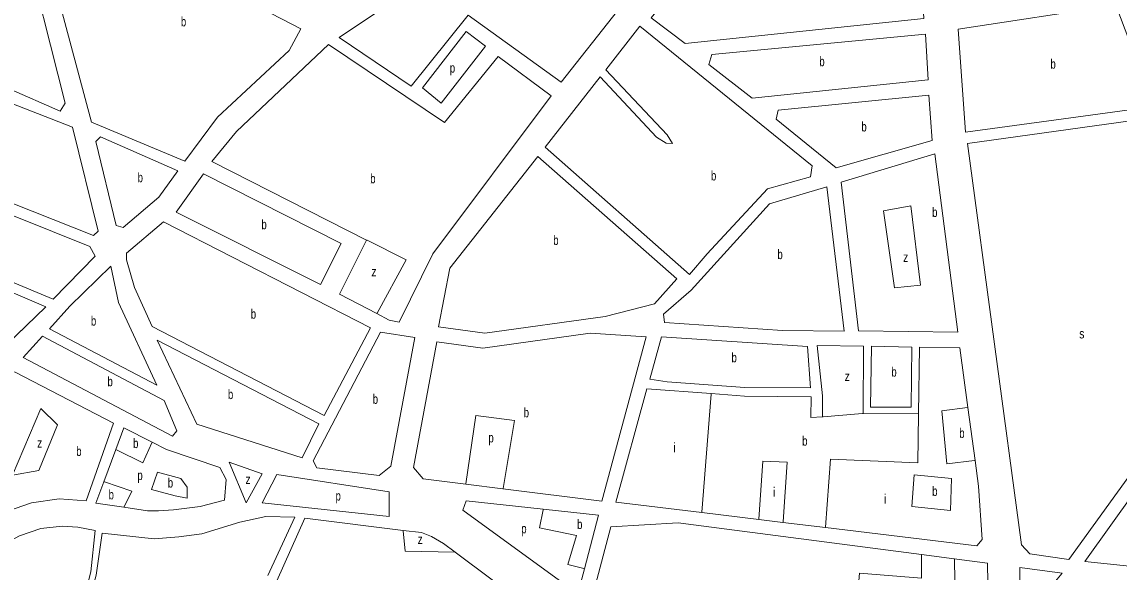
# Model space of a CAD drawing. Extents: x 639657 to 671642, y 222838 to 252123.
# Drawn here: x 647241 to 648393, y 238436 to 239014 of the extents above; entities that cross this region are included whole.
import ezdxf

# ---------------------------------------------------------------- set-up
doc = ezdxf.new("R2010")
doc.units = 0
doc.header["$LTSCALE"] = 4
doc.layers.add('1', color=7, linetype='Continuous', lineweight=13)
doc.layers.add('21', color=7, linetype='Continuous', lineweight=13)
doc.layers.add('7', color=7, linetype='Continuous')

msp = doc.modelspace()

# ---------------------------------------------------------------- linework, layer by layer
at = {"layer": '1'}
for p, q in [((647392.7, 238565), (647377.522, 238572.751)), ((647683.47, 238466.48), (647695.772, 238457.27))]:
    msp.add_line(p, q, dxfattribs=at)
for points in [[(647533.62, 239007.03), (647255.31, 239151.54), (647251.21, 239143.59), (647313.84, 238909.03), (647411.71, 238867.95), (647445.97, 238914.32), (647521.33, 238984.26)], [(647285.95, 238928.88), (647240.39, 239110.71), (647232.44, 239109.44), (647159.75, 238982.71), (647226.69, 238944.5), (647280.78, 238920.72)], [(647866.21, 239026.1), (647765, 239107.62), (647722.65, 239092.87), (647689.53, 239075.95), (647573.78, 238998.13), (647649.49, 238946.77), (647709.38, 239021.49), (647807.17, 238951.16)], [(648185.78, 239059.67), (647913.58, 239033), (647901.63, 239018.71), (647937.33, 238991.67), (648188.2, 239017.98)], [(648224.3, 239006.85), (648231.98, 238898.52), (648429.97, 238925.42), (648389.87, 239031.98)], [(647707.381, 239004.347), (647727.633, 238988.854), (647680.914, 238928.904), (647661.617, 238945.161)], [(648070.94, 238863.07), (647889.58, 239009.92), (647854.03, 238963.97), (647918.53, 238895.65), (647924.09, 238886.6), (647917.44, 238887.04), (647907.36, 238893.3), (647848, 238956.66), (647790.26, 238882.8), (647941.81, 238749.13), (647960.33, 238770.81), (648023.73, 238839.15), (648069.02, 238851.46)], [(648189.94, 239001.65), (647965.25, 238980.09), (647962.31, 238969.76), (648007.68, 238934.14), (648192.8, 238953.5)], [(647320.87, 238794.61), (647293.84, 238903.91), (647228.38, 238929.22), (647152.85, 238971.55), (647128.71, 238937.2), (647081.53, 238882.9), (647315.92, 238790.1)], [(648193.47, 238937.6), (648035.2, 238921.71), (648032.85, 238912.25), (648096.07, 238860.95), (648196.76, 238889.66)], [(648432.78, 238914.24), (648233.93, 238886.49), (648290.72, 238464.84), (648299.55, 238455.6), (648340.37, 238449.41), (648442.55, 238590.86), (648438.42, 238876.63), (648436.02, 238899.84)], [(647404.59, 238858.07), (647323.04, 238893.52), (647318.3, 238888.59), (647339.57, 238800.59), (647346.87, 238798.42), (647384.55, 238830.37)], [(648199.58, 238875.91), (648101.25, 238845.91), (648119.55, 238689.83), (648223.94, 238688.23)], [(647273.43, 238723.11), (647317.58, 238768.17), (647312.02, 238778.28), (647072.91, 238874.53), (647055.25, 238853.29), (647052.87, 238848.78), (647050.48, 238835.23), (647051.69, 238803.62), (647075.96, 238802.06), (647086.92, 238799.88), (647099.58, 238795.55)], [(647928.69, 238744.43), (647782.5, 238872.93), (647690.28, 238755.71), (647678.1, 238694.01), (647726.85, 238687.24), (647853.41, 238704.81), (647905, 238718.03)], [(647576.06, 238781.55), (647431.44, 238854.78), (647402.55, 238814.42), (647554.26, 238738.38)], [(648104.3, 238689.38), (648039.75, 238690.12), (647915.69, 238698.65), (647914.64, 238707.25), (647943.7, 238732.35), (648025.86, 238823.33), (648086.22, 238840.94)], [(647606.99, 238693.1), (647389.21, 238804.34), (647350.68, 238771.31), (647350.44, 238764.43), (647358.75, 238735.17), (647377.34, 238694.27), (647558, 238600.75)], [(647213.78, 238665.19), (647265.89, 238714.96), (647107.5, 238782.63), (647095.26, 238787.18), (647065.63, 238793.48), (647052.74, 238793.94), (647050.77, 238780.83), (647032.2, 238741.96)], [(647342.17, 238719.73), (647333.89, 238757.81), (647291.03, 238715.76), (647269.7, 238691.73), (647382.34, 238632.76)], [(647242.13, 238661.9), (647398.75, 238578.97), (647403.49, 238584.55), (647390.04, 238616.62), (647262.16, 238684.22)], [(647535.11, 238556.29), (647424.35, 238591.81), (647382.89, 238679.85), (647552.6, 238591.94)], [(647628.11, 238547.69), (647653.37, 238682.89), (647617.29, 238688.56), (647546.7, 238553.04), (647550.55, 238545.93), (647615.84, 238537.61)], [(647849.7, 238510.63), (647896.54, 238683.64), (647837.69, 238687.21), (647724.87, 238671.54), (647676.56, 238678.11), (647652.16, 238546.34), (647662.23, 238534.28), (647706.884, 238528.647), (647745.938, 238523.72)], [(648068.97, 238629.98), (647999.98, 238630.25), (647918.33, 238636.28), (647900.29, 238639.11), (647912.43, 238683.6), (648065.79, 238673.48)], [(648175.64, 238672.48), (648133.11, 238673.72), (648132.15, 238609.63), (648174.89, 238609.68)], [(647336.7, 238592.87), (647233.71, 238646.22), (647226.84, 238647.96), (647223.61, 238646.68), (647211.53, 238625.42), (647205.89, 238606.73), (647197.69, 238504.62), (647213.34, 238494.26), (647225.6, 238500.25), (647250.55, 238509.01), (647279.78, 238513.24), (647308.13, 238511.23)], [(647458.26, 238551.889), (647476.388, 238508.934), (647492.974, 238539.632)], [(647508.319, 238538.738), (647492.974, 238508.934), (647626.488, 238494.83), (647626.488, 238520.55)], [(648613.69, 238500.93), (648410.25, 238521.13), (648357.13, 238447.28), (648648.65, 238416.85), (648624.66, 238489.75)], [(647313.09, 238436.62), (647317.72, 238479.82), (647299.25, 238483.52), (647282.93, 238484.42), (647260.36, 238482.11), (647238, 238474.42), (647217.13, 238463.29), (647199.04, 238445.7), (647183.5, 238418.22), (647174.21, 238399.11), (647156.87, 238344.12), (647178.75, 238331.81), (647193.15, 238333.71), (647209.34, 238362.91), (647221.79, 238356.86), (647286.41, 238338.21), (647304.19, 238401.81)], [(648333.254, 238435.288), (648288.795, 238440.938), (648289.548, 238382.482)]]:
    msp.add_lwpolyline(points, close=True, dxfattribs=at)
for points in [[(647602.7, 238785.15), (647440.28, 238867.67), (647465.92, 238899.22), (647562.8, 238990.62), (647684.63, 238908.63), (647740.86, 238978.19)], [(647740.86, 238978.19), (647796.62, 238936.77), (647672.27, 238770.59), (647636.87, 238699.05), (647626.56, 238701.01), (647613.486, 238707.86)], [(647613.486, 238707.86), (647574.21, 238728.44), (647602.7, 238785.15)], [(648124.22, 238602.95), (648124.73, 238673.71), (648075.97, 238674.51), (648081.65, 238621.61), (648081.69, 238599.24)], [(648234.332, 238609.349), (648225.9, 238671.89), (648183.59, 238672.49), (648182.42, 238602.59), (648124.22, 238602.95)], [(647964.655, 238623.833), (647897.05, 238628.8), (647864.68, 238509.67), (647954.784, 238498.75), (648014.649, 238491.494), (648040.129, 238488.406), (648084.919, 238482.978)], [(648069.63, 238620.3), (647999.53, 238621.27), (647964.655, 238623.833)], [(648081.69, 238599.24), (648069.45, 238598.8), (648069.63, 238620.3)], [(648084.919, 238482.978), (648243.9, 238463.71), (648249.47, 238470.38), (648245.5, 238526.52), (648241.846, 238553.621), (648234.332, 238609.349)], [(647377.522, 238572.751), (647347.86, 238587.9), (647339.339, 238565.001), (647326.753, 238531.18)], [(647347.64, 238504.367), (647372.56, 238500.55), (647384.16, 238500.52), (647400.06, 238501.77), (647427.78, 238505.36), (647453.36, 238511.97), (647455.35, 238533.68), (647448.51, 238546.17), (647392.7, 238565)], [(647326.753, 238531.18), (647318.44, 238508.84), (647347.64, 238504.367)], [(647788.159, 238502.321), (647707.22, 238511.14), (647703.97, 238501.26)], [(647499.13, 238432.74), (647527.22, 238493.95), (647496.93, 238494.67), (647469.63, 238488.71), (647429.64, 238476.55), (647405.57, 238473.38), (647379.57, 238471.29), (647324.8, 238477.01), (647318.67, 238433.16), (647299.8, 238363.98), (647294.13, 238335.18), (647352.856, 238302.966)], [(647703.97, 238501.26), (647824.45, 238413.26), (647831.49, 238439.84)], [(647831.49, 238439.84), (647846.36, 238495.98), (647788.159, 238502.321)], [(647600.899, 238392.047), (647508.52, 238427.12), (647537.91, 238492.84), (647641.002, 238480.095)], [(648185.68, 238454.678), (647929.94, 238487.93), (647859.32, 238483.77), (647835.01, 238392.23), (647986.75, 238271.67), (647985.91, 238265.74), (648143.43, 238142.11), (648152.67, 238139.32), (648163.41, 238139.12), (648175.43, 238141.5), (648189.81, 238147.12), (648205.47, 238155.96), (648235.7, 238179.24), (648244.06, 238186.78), (648247.7, 238192.38), (648250.47, 238200.13), (648252.6, 238210.9), (648258.28, 238262.55), (648255.11, 238445.65)], [(647641.002, 238480.095), (647660.3, 238477.71), (647671.03, 238473.61), (647683.47, 238466.48)], [(647695.772, 238457.27), (647810.8, 238371.15), (647801.41, 238315.92), (647637.305, 238378.225), (647600.899, 238392.047)], [(648255.11, 238445.65), (648220.119, 238450.2), (648185.68, 238454.678)]]:
    msp.add_lwpolyline(points, dxfattribs=at)
at = {"layer": '21'}
for points in [[(648145.646, 238816.041), (648174.508, 238821.197), (648184.664, 238737.877), (648157.242, 238734.829)], [(647260.413, 238608.048), (647278.19, 238591.071), (647258.287, 238542.951), (647230.921, 238537.973)], [(647382.952, 238541.282), (647376.874, 238523.039), (647401.753, 238516.401), (647414.192, 238513.912), (647414.192, 238525.528), (647407.558, 238534.654)], [(648177.899, 238538.458), (648175.523, 238505.19), (648216.148, 238501.125), (648217.164, 238534.657)]]:
    msp.add_lwpolyline(points, close=True, dxfattribs=at)
for points in [[(647602.7, 238785.15), (647603.2, 238784.9), (647644.351, 238764.295), (647613.759, 238708.36), (647613.486, 238707.86)], [(647964.655, 238623.833), (647964.616, 238623.333), (647954.823, 238499.25), (647954.784, 238498.75)], [(647706.884, 238528.647), (647706.957, 238529.147), (647717.475, 238600.704), (647758.1, 238595.623), (647746.023, 238524.22), (647745.938, 238523.72)], [(648124.22, 238602.95), (648123.72, 238602.906), (648082.19, 238599.284), (648081.69, 238599.24)], [(648084.919, 238482.978), (648084.956, 238483.478), (648090.211, 238554.979), (648181.617, 238550.914), (648182.412, 238602.09), (648182.42, 238602.59)], [(648234.332, 238609.349), (648233.832, 238609.284), (648207.008, 238605.784), (648212.086, 238549.898), (648241.346, 238553.558), (648241.846, 238553.621)], [(647339.339, 238565.001), (647339.839, 238564.759), (647367.752, 238551.247), (647377.295, 238572.251), (647377.522, 238572.751)], [(648040.129, 238488.406), (648040.163, 238488.906), (648044.508, 238551.93), (648019.117, 238552.947), (648014.685, 238491.994), (648014.649, 238491.494)], [(647326.753, 238531.18), (647327.253, 238531.013), (647356.142, 238521.379), (647347.89, 238504.867), (647347.64, 238504.367)], [(647788.159, 238502.321), (647788.065, 238501.821), (647784.507, 238482.836), (647823.1, 238474.707), (647813.96, 238444.224), (647830.99, 238439.965), (647831.49, 238439.84)], [(647641.002, 238480.095), (647641.05, 238479.596), (647643.074, 238458.325), (647695.271, 238457.28), (647695.772, 238457.27)], [(648220.119, 238450.2), (648220.127, 238449.7), (648222.242, 238312.131), (648212.086, 238312.131), (648212.086, 238289.776), (648199.898, 238289.776), (648198.883, 238365.984), (648136.93, 238371.064), (648115.601, 238372.081), (648117.633, 238388.338), (648089.195, 238390.37), (648091.226, 238404.596), (648117.633, 238402.564), (648120.68, 238435.079), (648185.68, 238429.998), (648185.68, 238454.178), (648185.68, 238454.678)]]:
    msp.add_lwpolyline(points, dxfattribs=at)

# ---------------------------------------------------------------- texts
at = {"layer": '7'}
for s, width, p in [('b', 0.75, (647407.67, 239009.745)), ('p', 0.75, (647690.15, 238961.148)), ('b', 0.75, (648078.315, 238967.895)), ('b', 0.75, (648321.115, 238965.25)), ('b', 0.75, (648122.47, 238899.275)), ('b', 0.75, (647362.219, 238845.97)), ('b', 0.75, (647606.526, 238844.835)), ('b', 0.75, (647964.5, 238847.846)), ('b', 0.75, (648196.811, 238809.505)), ('b', 0.75, (647492.26, 238796.58)), ('b', 0.75, (647798.791, 238780.085)), ('b', 0.75, (648034.295, 238765.16)), ('z', 0.8, (648166.383, 238762.263)), ('z', 0.8, (647607.789, 238747.022)), ('b', 0.75, (647313.158, 238695.285)), ('b', 0.75, (647481.039, 238702.545)), ('s', 0.8, (648351.365, 238681.825)), ('b', 0.75, (647986.062, 238656.79)), ('z', 0.8, (648104.982, 238637.189)), ('b', 0.75, (648153.951, 238641.675)), ('b', 0.75, (647330.537, 238631.595)), ('b', 0.75, (647457.07, 238618.07)), ('b', 0.75, (647609.152, 238613.085)), ('b', 0.75, (647767.75, 238598.92)), ('b', 0.75, (648225.289, 238577.333)), ('b', 0.75, (647357.422, 238566.611)), ('p', 0.75, (647730.682, 238572.523)), ('b', 0.75, (648060.294, 238569.11)), ('z', 0.8, (647256.629, 238567.011)), ('b', 0.75, (647297.713, 238558.315)), ('p', 0.75, (647361.947, 238532.995)), ('b', 0.75, (647393.91, 238525.128)), ('z', 0.8, (647475.559, 238528.846)), ('b', 0.75, (647331.714, 238512.683)), ('p', 0.75, (647570.097, 238511.423)), ('b', 0.75, (648196.851, 238516.367)), ('p', 0.75, (647765.214, 238477.009)), ('b', 0.75, (647823.836, 238481.506)), ('z', 0.8, (647656.343, 238465.792))]:
    msp.add_text(s, height=10, dxfattribs=dict(at, width=width)).set_placement(p)
for p in [(647924.664, 238562.091), (648029.273, 238515.351), (648146.07, 238508.238)]:
    msp.add_text('i', height=10, dxfattribs=at).set_placement(p)

doc.saveas('drawing.dxf')
